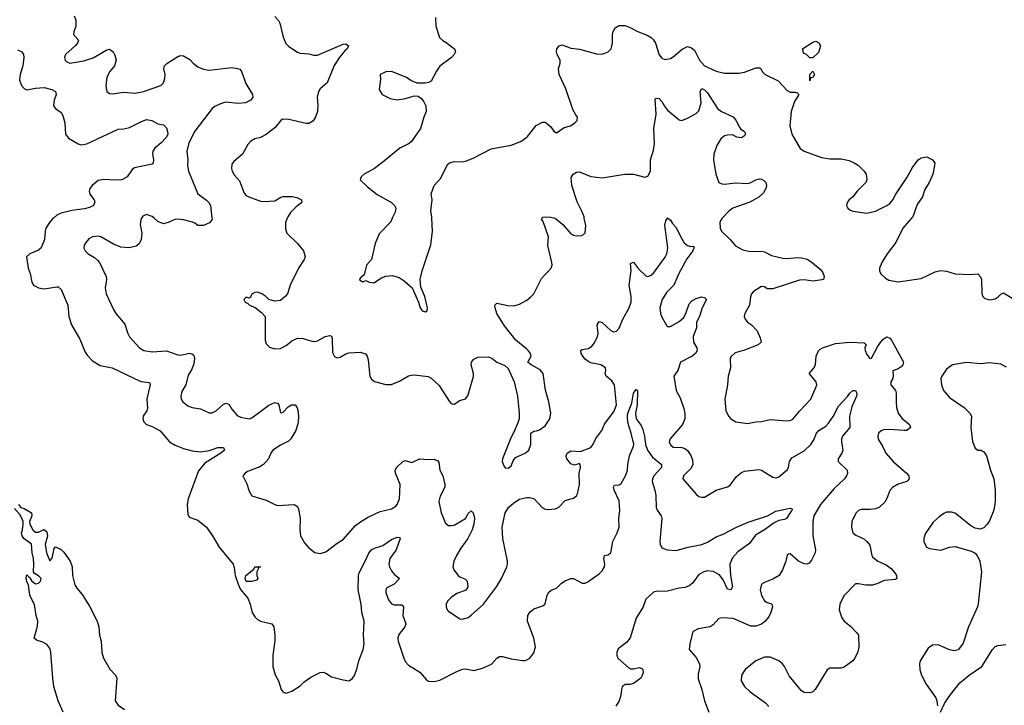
# Model space of a CAD drawing. Header units: inches. Extents: x 2001573 to 2220545, y 644482 to 846830.
# Tile 612 of 656: x 2146439 to 2153355, y 726578 to 731395. Entities that reach past the tile are written whole.
import ezdxf

# ---------------------------------------------------------------- set-up
doc = ezdxf.new("R2010")
doc.units = ezdxf.units.IN
doc.header["$MEASUREMENT"] = 0
for name, color, linetype in [('C1742', 7, 'Continuous'), ('C1743', 7, 'Continuous'), ('C1752', 7, 'Continuous'), ('C1753', 7, 'Continuous')]:
    doc.layers.add(name, color=color, linetype=linetype)

msp = doc.modelspace()

# ---------------------------------------------------------------- linework, layer by layer
at = {"layer": 'C1742', "color": 5}
for points, elevation in [([(2146675.6, 730000), (2146670, 729995.1), (2146648, 729970), (2146623.1, 729930), (2146617.6, 729910), (2146614, 729850), (2146590, 729792.7), (2146570, 729775.1), (2146511.3, 729750), (2146486.8, 729730), (2146498, 729650), (2146511.7, 729611.7), (2146524.9, 729550), (2146536.4, 729530), (2146544.5, 729524.5), (2146570.7, 729510), (2146610, 729503.8), (2146699.2, 729519.2), (2146710, 729517.1), (2146730, 729499.1), (2146778, 729390), (2146784.6, 729310), (2146803.6, 729250), (2146861.8, 729150), (2146898.2, 729058.2), (2146914.7, 729034.7), (2146950, 728999.3), (2147004.8, 728964.8), (2147089.1, 728949.1), (2147290, 728852.2), (2147350, 728844.9), (2147356.1, 728830), (2147331.3, 728731.3), (2147336.7, 728663.3), (2147333, 728647), (2147306, 728610), (2147302.8, 728590), (2147311, 728570), (2147330, 728551), (2147370, 728537.3), (2147426.7, 728506.7), (2147490.7, 728430), (2147530, 728405.3), (2147590, 728382.3), (2147650, 728365.3), (2147710, 728359.2), (2147771.2, 728368.8), (2147830, 728390.2), (2147871, 728390), (2147876.4, 728370), (2147852.2, 728350), (2147739.9, 728280.1), (2147694, 728226), (2147622.8, 728030), (2147615.9, 727990), (2147620.4, 727920.4), (2147630, 727899.3), (2147690, 727879.5), (2147750.8, 727830), (2147793.4, 727770), (2147839.3, 727690), (2147938, 727570), (2147945.7, 727545.7), (2147951.3, 727490), (2147972.9, 727430), (2147990, 727392.2), (2148040.3, 727330), (2148058.4, 727290), (2148072.7, 727230), (2148090, 727200.7), (2148110, 727180.5), (2148130, 727170.4), (2148210.4, 727150.4), (2148224.9, 727130), (2148232.1, 727072.1), (2148231.9, 727031.9), (2148217.6, 726930), (2148216.3, 726850), (2148233.2, 726793.2), (2148256, 726750), (2148276, 726690), (2148290, 726671.3), (2148310, 726664.7), (2148350, 726678.8), (2148410, 726715.5), (2148436.6, 726743.4), (2148483.3, 726776.7), (2148550, 726807.9), (2148570, 726811.6), (2148590, 726804.9), (2148630, 726779.3), (2148710, 726757.1), (2148750, 726750.6), (2148775.1, 726764.9), (2148790, 726786.8), (2148810, 726841), (2148820.3, 726890), (2148851.8, 726970), (2148858.5, 727010), (2148853.2, 727070), (2148859.6, 727170), (2148841.8, 727230), (2148838.1, 727290), (2148816.7, 727390), (2148818.3, 727490), (2148822.6, 727510), (2148866.4, 727590), (2148892.1, 727647.9), (2148910.5, 727669.5), (2148930, 727681.8), (2148990, 727700.9), (2149050, 727743.6), (2149090, 727759.5), (2149110, 727758), (2149112.2, 727750), (2149083, 727670), (2149039, 727610), (2149031.8, 727570), (2149036.3, 727550), (2149050, 727523.1), (2149070, 727498.9), (2149107.3, 727470), (2149068.7, 727430), (2149017.1, 727402.9), (2149010.3, 727390), (2149011.2, 727370), (2149030, 727318.4), (2149050, 727291.7), (2149070, 727285), (2149123.1, 727283.1), (2149135.8, 727270), (2149130.3, 727210), (2149151.7, 727150), (2149144.9, 727130), (2149103.2, 727076.8), (2149096.1, 727050), (2149098.2, 727030), (2149138.2, 726910), (2149150, 726884.9), (2149170, 726860.3), (2149250, 726810.3), (2149296.7, 726756.7), (2149310, 726749.1), (2149350, 726744.7), (2149390, 726754), (2149510, 726815.5), (2149550, 726831.5), (2149570, 726834.6), (2149630, 726823.1), (2149690, 726838.5), (2149751.8, 726868.2), (2149789.8, 726910.2), (2149810, 726920.4), (2149830, 726921.3), (2149890, 726904.2), (2149970, 726892), (2149990, 726894), (2150000, 726899)], 220), ([(2147295, 730000), (2147288.7, 729990), (2147284.6, 729955.4), (2147296, 729896), (2147293, 729850), (2147278.9, 729821.1), (2147256.3, 729803.7), (2147208.8, 729791.2), (2147150, 729797), (2147098.3, 729818.3), (2147010, 729868.5), (2146990, 729874), (2146950, 729869.7), (2146925.2, 729854.8), (2146903.7, 729830), (2146892, 729810), (2146890.4, 729790), (2146898.4, 729770), (2146920.5, 729750), (2146965.2, 729725.2), (2146986.3, 729706.3), (2146998.7, 729690), (2147046, 729590), (2147048.4, 729570), (2147040.3, 729510), (2147046.3, 729470), (2147098, 729358), (2147114.4, 729330), (2147176.5, 729256.5), (2147197.4, 729190), (2147210, 729168), (2147281.3, 729090), (2147310, 729070.3), (2147370, 729060.6), (2147470, 729068.4), (2147550, 729040.3), (2147570, 729038.7), (2147630, 729052.4), (2147648.5, 729048.5), (2147659.5, 729039.5), (2147665.5, 729030), (2147666.4, 729010), (2147659.1, 728970), (2147646, 728934), (2147623.1, 728896.9), (2147606.4, 728830), (2147577.3, 728782.7), (2147570.3, 728750.3), (2147572.9, 728730), (2147584.6, 728710), (2147621, 728681), (2147650, 728670.2), (2147710, 728661.3), (2147770, 728633.4), (2147790, 728634), (2147821.3, 728650), (2147870, 728693.4), (2147890, 728702), (2147910, 728690.4), (2147930, 728658), (2147970, 728613), (2148000.3, 728600.3), (2148050, 728590.4), (2148070, 728597.1), (2148190, 728687.6), (2148230, 728706.4), (2148250, 728700.7), (2148258, 728690), (2148270, 728632), (2148290, 728638.8), (2148324.9, 728675.1), (2148349, 728690), (2148374.8, 728690), (2148388.5, 728668.5), (2148392.4, 728652.4), (2148397.6, 728610), (2148396.1, 728563.9), (2148379.1, 728510), (2148343.6, 728450), (2148326.2, 728433.8), (2148270, 728406.4), (2148216.4, 728370), (2148202.4, 728350), (2148185.5, 728310), (2148150.6, 728270), (2148125.7, 728254.3), (2148039.9, 728220.1), (2148022.8, 728210), (2148007.3, 728190), (2148033.3, 728133.3), (2148050, 728082.8), (2148070.6, 728050), (2148170, 728019.5), (2148230, 727988.2), (2148250, 727982.4), (2148368, 727988), (2148390, 727976), (2148397.1, 727957.1), (2148408.2, 727890), (2148406.4, 727810), (2148412.4, 727770), (2148439.5, 727719.5), (2148470, 727684.9), (2148512.3, 727652.3), (2148550, 727643.8), (2148590, 727656.4), (2148670, 727717.6), (2148710, 727742.4), (2148798.7, 727841.3), (2148832.6, 727867.4), (2148881.4, 727898.6), (2148935.8, 727924.2), (2148970, 727938.8), (2149050, 727958), (2149081.6, 727978.4), (2149090.9, 727990), (2149107.2, 728030), (2149111.5, 728130), (2149079, 728210), (2149075.3, 728230), (2149088.9, 728251.1), (2149130, 728292), (2149150, 728298), (2149190, 728284), (2149250, 728310.3), (2149305.1, 728305.1), (2149350, 728306.5), (2149376.1, 728296.1), (2149383, 728283), (2149389, 728230), (2149411.7, 728190), (2149424.9, 728130), (2149424.9, 728110), (2149393, 728047), (2149384, 728010), (2149398.9, 727930), (2149430, 727857.3), (2149450, 727842.4), (2149470, 727840.4), (2149490, 727844.9), (2149569.4, 727890), (2149590, 727924.7), (2149610, 727944.7), (2149624.7, 727930), (2149630, 727914), (2149632.4, 727890), (2149628, 727850), (2149616.5, 727810), (2149587.4, 727750), (2149537.9, 727682.1), (2149506.7, 727630), (2149488.5, 727590), (2149480.5, 727550), (2149488.2, 727530), (2149518, 727490), (2149530, 727480.4), (2149566, 727466), (2149582.8, 727450), (2149586.8, 727410), (2149572.5, 727387.5), (2149510, 727362.9), (2149470, 727335.1), (2149443.7, 727310), (2149434.9, 727290), (2149433.7, 727270), (2149440.4, 727250), (2149450, 727239.3), (2149530, 727186.8), (2149550, 727182.8), (2149590, 727196.3), (2149610, 727210.5), (2149696, 727290), (2149787.6, 727410), (2149822, 727470), (2149859.7, 727550), (2149865.4, 727570), (2149864.7, 727590), (2149832.8, 727750), (2149828, 727830), (2149849.8, 727930), (2149873.7, 727970), (2149910, 728001.5), (2149950, 728026.7), (2149990, 728036.5), (2150000, 728037.1)], 240), ([(2147789.5, 730000), (2147790.7, 729990), (2147772.8, 729967.2), (2147730, 729949.4), (2147690, 729949.3), (2147670, 729965.2), (2147652, 729972), (2147590, 729988), (2147546.4, 729993.6), (2147528.5, 729991.5), (2147488.7, 729971.3), (2147450, 729961.6), (2147410, 729977.6), (2147383.3, 730000)], 240), ([(2148317.7, 730000), (2148307, 729970), (2148304.9, 729924.9), (2148316.1, 729896.1), (2148390, 729823), (2148432.7, 729770), (2148444, 729730), (2148437.3, 729710), (2148397.3, 729650), (2148339.1, 729530), (2148319.1, 729470), (2148306.6, 729453.4), (2148270, 729422.7), (2148230, 729418), (2148189.5, 729429.5), (2148169, 729450), (2148139, 729470), (2148110, 729479.5), (2148090, 729479.3), (2148071.3, 729470), (2148058, 729442), (2148050, 729438), (2148030, 729446), (2148014, 729430), (2148022, 729410), (2148041, 729401), (2148052, 729390), (2148093, 729373), (2148137.7, 729337.7), (2148162, 729310), (2148163.1, 729143.1), (2148170, 729118), (2148193.4, 729093.4), (2148230, 729082), (2148270, 729086), (2148310, 729105.5), (2148350, 729139.3), (2148390, 729156.4), (2148430, 729154), (2148490, 729136.4), (2148510, 729134.9), (2148530, 729139.3), (2148584, 729170), (2148616.4, 729176.4), (2148630, 729170.8), (2148634.6, 729154.6), (2148636.3, 729056.3), (2148650, 729027.7), (2148670, 729020.5), (2148690, 729024.4), (2148730, 729048.4), (2148750, 729054.9), (2148830, 729060.3), (2148868.5, 729048.5), (2148880.5, 729030), (2148886.2, 729006.2), (2148897.6, 728890), (2148909, 728869), (2148930, 728854), (2149010, 728832), (2149050, 728832), (2149105.7, 728854.3), (2149170, 728892.2), (2149190, 728898.4), (2149210, 728900.4), (2149308.5, 728888.5), (2149330, 728876.3), (2149385.1, 728825.1), (2149455.8, 728715.8), (2149470, 728698.8), (2149476.8, 728696.8), (2149490, 728694), (2149530, 728720.4), (2149570, 728732.4), (2149587.4, 728752.6), (2149627.2, 728887.2), (2149625.6, 728910), (2149609.2, 728970), (2149612.3, 728990), (2149629.6, 729010.4), (2149656.9, 729023.1), (2149730, 729026.7), (2149756.1, 729016.1), (2149790, 728988), (2149845.8, 728965.8), (2149870, 728944.7), (2149911.9, 728851.9), (2149934.9, 728750), (2149947.7, 728630), (2149947.3, 728590), (2149940.7, 728570), (2149914.4, 728505.6), (2149890, 728461.2), (2149830.8, 728310), (2149828, 728290), (2149839.8, 728259.8), (2149850, 728246), (2149870, 728244), (2149890, 728261), (2149904.4, 728295.6), (2149921.5, 728318.5), (2149989.6, 728350.4), (2150000, 728358.3)], 260), ([(2149056.3, 730000), (2149044.7, 729975.3), (2148964, 729890), (2148936.8, 729823.2), (2148910.7, 729710), (2148874.8, 729670), (2148858, 729602), (2148830, 729578), (2148826.8, 729566.8), (2148850, 729554), (2148870, 729562), (2148894, 729550), (2148927.3, 729547.3), (2148979.6, 729580.4), (2149010, 729593), (2149056.7, 729596.7), (2149104.7, 729584.7), (2149140.4, 729560.4), (2149196, 729510), (2149241, 729410), (2149251.3, 729370), (2149266, 729350), (2149290, 729342.8), (2149302, 729350), (2149304, 729370), (2149285.2, 729450), (2149255.5, 729515.5), (2149252.3, 729570), (2149266.6, 729630), (2149327.5, 729812.5), (2149338, 729910), (2149333.2, 730000)], 280), ([(2150000, 729080.1), (2149922.8, 729142.8), (2149844, 729244), (2149791.5, 729330), (2149778.4, 729370), (2149777.2, 729390), (2149790, 729402.8), (2149867.1, 729387.1), (2149910, 729383.7), (2149950, 729395.3), (2149997.3, 729422.7), (2150000, 729424.8)], 260), ([(2146431, 727990), (2146446.8, 727966.8), (2146470, 727961), (2146522, 727930), (2146524.7, 727910), (2146506.8, 727870), (2146510.7, 727850), (2146530.8, 727810), (2146550, 727794), (2146570, 727794), (2146610, 727814), (2146630, 727798), (2146634, 727766), (2146618, 727710), (2146627.7, 727650), (2146650, 727594), (2146667.3, 727612.7), (2146680.4, 727679.6), (2146690, 727692), (2146730, 727674), (2146750, 727654), (2146794, 727590), (2146807, 727550), (2146810.4, 727490), (2146825.5, 727425.5), (2146840.4, 727400.4), (2146877.7, 727357.7), (2146930, 727275.5), (2146983.7, 727170), (2146995.3, 727130), (2146999.1, 727070), (2147010.6, 727030), (2147016, 726950), (2147027.6, 726910), (2147072.1, 726832.1), (2147112.4, 726790), (2147120.3, 726770), (2147109.2, 726609.2), (2147130, 726580.4), (2147174, 726550)], 180), ([(2146744, 726530), (2146709.3, 726610), (2146679.5, 726710), (2146670.8, 726770), (2146658.4, 726950), (2146652.3, 726972.3), (2146643.9, 726990), (2146627.7, 727007.7), (2146601.8, 727021.8), (2146556.6, 727036.6), (2146540.9, 727050), (2146564.9, 727135.1), (2146565.3, 727170), (2146554, 727210), (2146543.8, 727283.8), (2146510, 727353.2), (2146501.2, 727421.2), (2146490, 727448.7), (2146485.6, 727474.4), (2146490, 727494), (2146510, 727474), (2146524.7, 727450), (2146550, 727431.3), (2146570, 727436), (2146584, 727450), (2146589, 727470), (2146570, 727489), (2146544, 727504), (2146535.3, 727515.3), (2146538, 727570), (2146535.1, 727610), (2146526, 727650), (2146522.7, 727710), (2146469, 727750), (2146456, 727770), (2146452.3, 727790), (2146459.5, 727810), (2146464.5, 727850), (2146463.7, 727870), (2146453.8, 727893.8), (2146439.7, 727919.7), (2146402, 727962)], 180)]:
    msp.add_lwpolyline(points, dxfattribs=dict(at, elevation=elevation))
at = {"layer": 'C1742', "color": 5, "elevation": 220}
msp.add_lwpolyline([(2148030, 727449), (2148023.6, 727470), (2148027.8, 727490), (2148084.7, 727535.3), (2148090, 727550.7), (2148132, 727550), (2148114, 727546), (2148114, 727534), (2148104.7, 727515.3), (2148104.7, 727490), (2148111.6, 727468.4), (2148102, 727458), (2148070, 727449)], close=True, dxfattribs=at)
at = {"layer": 'C1743', "color": 5}
for points, elevation in [([(2146822.4, 731422.4), (2146833.8, 731393.8), (2146832.4, 731350), (2146819.3, 731310), (2146818, 731290), (2146852.7, 731250), (2146845.8, 731230), (2146829.2, 731210), (2146760.8, 731150), (2146753.1, 731130), (2146757.6, 731110), (2146770, 731097.6), (2146790, 731090.3), (2146890, 731104.7), (2146954.2, 731125.8), (2147050, 731183.8), (2147070, 731188.2), (2147094.4, 731170), (2147106.4, 731146.4), (2147116.5, 731110), (2147104.6, 731070), (2147073.1, 731030), (2147050.3, 730990), (2147044.6, 730930), (2147050.4, 730890.4), (2147070, 730877.1), (2147090, 730874.9), (2147170, 730886.2), (2147250, 730879.1), (2147309.2, 730890), (2147430, 730932.7), (2147448.5, 730951.5), (2147459.3, 730980.7), (2147459.7, 731010), (2147451.5, 731050), (2147456.2, 731070), (2147472.5, 731087.5), (2147550, 731137), (2147570, 731143.7), (2147590, 731141.3), (2147634.9, 731114.9), (2147656.3, 731090), (2147690, 731063.1), (2147730, 731047.2), (2147770, 731041.1), (2147930, 731058.4), (2147970, 731053), (2147986, 731046), (2147997.1, 731030), (2148026.3, 730946.3), (2148073.4, 730870), (2148076.3, 730850), (2148063, 730830), (2148024.7, 730810), (2147974.8, 730805.2), (2147885.3, 730814.7), (2147850, 730804.5), (2147810, 730785.6), (2147791.5, 730770), (2147669.3, 730610.7), (2147627.9, 730530), (2147613.7, 730470), (2147619.5, 730410), (2147617.4, 730370), (2147624, 730330), (2147690, 730170.8), (2147750, 730127), (2147768.5, 730110), (2147778.9, 730090), (2147789.5, 730000)], 240), ([(2148230, 731416.4), (2148256.3, 731390), (2148266, 731370), (2148290, 731271), (2148308.2, 731228.2), (2148330, 731206), (2148390, 731166.4), (2148410, 731159.5), (2148470, 731155.6), (2148505.3, 731145.3), (2148530, 731145), (2148710, 731223.6), (2148730, 731224.9), (2148748.2, 731210), (2148739.3, 731190), (2148723, 731177), (2148687.3, 731132.7), (2148647.1, 731072.9), (2148599.5, 730950), (2148550.3, 730910), (2148537.8, 730890), (2148528.3, 730850), (2148532.2, 730792.2), (2148529.6, 730750), (2148514.5, 730705.5), (2148497.9, 730682.1), (2148470, 730664.9), (2148450, 730665.2), (2148330, 730694), (2148284.9, 730695.1), (2148270, 730683.7), (2148230, 730635.1), (2148170, 730588), (2148130, 730568), (2148090, 730557.6), (2148060.6, 730539.4), (2148042, 730518), (2148004.4, 730450), (2147942.5, 730397.5), (2147930, 730379), (2147926.4, 730350), (2147930.5, 730330), (2147945.1, 730305.1), (2147983.1, 730263.1), (2148016.3, 730176.3), (2148030, 730160.4), (2148047.3, 730150), (2148130, 730119.3), (2148157.1, 730117.1), (2148230, 730121.6), (2148272.6, 730147.4), (2148290, 730153.1), (2148352.7, 730152.7), (2148386.4, 730146.4), (2148418, 730130), (2148421, 730110), (2148380.7, 730079.3), (2148340.7, 730039.3), (2148321.3, 730010), (2148317.7, 730000)], 260), ([(2149360.5, 731410), (2149362, 731350), (2149387.2, 731270), (2149410, 731248.2), (2149435.6, 731235.6), (2149494, 731190), (2149501, 731170), (2149490.8, 731150), (2149470.8, 731130), (2149390, 731069), (2149366.6, 731033.4), (2149330, 730962), (2149310, 730954), (2149290, 730949), (2149230, 730949), (2149190, 730966), (2149151.1, 730991.1), (2149050, 731031.8), (2149010.7, 731029.3), (2148972, 731010), (2148974.4, 730974.4), (2148964, 730904), (2148984.7, 730870), (2149040.9, 730840.9), (2149090, 730832.7), (2149150, 730841.6), (2149210, 730860.7), (2149238, 730858), (2149261.4, 730841.4), (2149278.5, 730818.5), (2149290.7, 730790), (2149293, 730750), (2149277.1, 730710), (2149255.3, 730630), (2149190, 730538), (2149174.6, 730525.4), (2149110, 730491.8), (2148990, 730393.3), (2148930, 730349.4), (2148858, 730310), (2148838, 730290), (2148831.3, 730270), (2148880.9, 730220.9), (2148950, 730167.3), (2149050.5, 730110.5), (2149070.5, 730090.5), (2149080.7, 730070), (2149076.7, 730043.3), (2149056.3, 730000)], 280), ([(2146422.5, 731182.5), (2146453.1, 731170), (2146466.3, 731150), (2146468.9, 731130), (2146461.3, 731070), (2146442.6, 731010), (2146437.6, 730970), (2146451.7, 730931.7), (2146470, 730910.5), (2146490, 730903.1), (2146550, 730914.6), (2146610, 730918.9), (2146665.1, 730905.1), (2146690.7, 730890), (2146695.5, 730870), (2146680.5, 730830), (2146677.1, 730790), (2146690, 730770.7), (2146730, 730743), (2146742.8, 730722.8), (2146756.5, 730670), (2146760.9, 730590), (2146782.8, 730562.8), (2146850, 730522.6), (2146870, 730516.3), (2146910, 730522.8), (2147130, 730626.3), (2147170, 730628.8), (2147210, 730638), (2147290, 730678), (2147330, 730692.8), (2147367.3, 730687.3), (2147410, 730663.8), (2147450, 730656.4), (2147470, 730634), (2147478.3, 730610), (2147478.6, 730590), (2147469.1, 730570), (2147432.9, 730530), (2147387.3, 730492.7), (2147374.5, 730470), (2147372, 730450), (2147379.6, 730410), (2147377, 730390), (2147370, 730380.7), (2147246.1, 730353.9), (2147230, 730341.2), (2147194, 730290), (2147156, 730270), (2147113.3, 730266.7), (2147030, 730272.6), (2146990, 730264.5), (2146947.1, 730230), (2146931.4, 730210), (2146926.9, 730190), (2146932.8, 730170), (2146960.9, 730130), (2146966, 730114), (2146958.4, 730090), (2146930, 730075.1), (2146894.9, 730065.1), (2146805.9, 730054.1), (2146730, 730036.4), (2146699.3, 730020.7), (2146675.6, 730000)], 220), ([(2149333.2, 730000), (2149332.7, 730010), (2149326, 730050), (2149336, 730130), (2149329.4, 730170.6), (2149349.2, 730230), (2149397.5, 730282.5), (2149443.2, 730376.8), (2149458, 730390), (2149490, 730398.8), (2149550, 730397.3), (2149577.5, 730402.5), (2149630, 730424), (2149750, 730487.3), (2149890, 730513.4), (2149960.1, 730539.9), (2150000, 730568.8)], 280), ([(2147383.3, 730000), (2147370, 730011.1), (2147330, 730026), (2147304.7, 730015.3), (2147295, 730000)], 240)]:
    msp.add_lwpolyline(points, dxfattribs=dict(at, elevation=elevation))
at = {"layer": 'C1752', "color": 5}
for points, elevation in [([(2150000, 729424.8), (2150030, 729446.7), (2150050.7, 729469.3), (2150103.1, 729576.9), (2150171.6, 729650), (2150178.7, 729670), (2150177.4, 729690), (2150147.7, 729807.7), (2150153.3, 729870), (2150116.6, 729976.6), (2150104, 729990), (2150109.8, 730000)], 260), ([(2150000, 728037.1), (2150018.2, 728038.2), (2150050.2, 728030.2), (2150109, 727969), (2150130, 727955.5), (2150150, 727953), (2150201.6, 727958.4), (2150225.2, 727970), (2150270, 728018), (2150330, 728034), (2150349.6, 728050.4), (2150356.6, 728063.4), (2150371.8, 728130), (2150369.2, 728210), (2150377.2, 728250), (2150375.3, 728270), (2150370, 728278), (2150366.4, 728273.6), (2150334, 728266), (2150310, 728275.1), (2150282.7, 728310), (2150278.5, 728330), (2150284, 728350), (2150310, 728364.9), (2150378.3, 728361.7), (2150450, 728390.6), (2150467, 728413), (2150486.7, 728453.3), (2150528, 728510), (2150547.2, 728552.8), (2150615.1, 728644.9), (2150631.3, 728690), (2150617.7, 728830), (2150597.8, 728857.8), (2150557.6, 728890), (2150552, 728910), (2150557, 728930), (2150554, 728950), (2150521.2, 728970), (2150450, 728983.5), (2150430, 728995.1), (2150409.7, 729010), (2150394.3, 729030), (2150382, 729050), (2150380.7, 729070), (2150390, 729077.6), (2150434.6, 729085.4), (2150457.8, 729102.2), (2150475.6, 729124.4), (2150497.8, 729170), (2150501.4, 729190), (2150495.6, 729250), (2150510, 729275.5), (2150530, 729268.4), (2150590, 729212.4), (2150610, 729202.4), (2150630, 729206.4), (2150650, 729228.2), (2150675.6, 729290), (2150720.8, 729370), (2150734.5, 729410), (2150733.6, 729450), (2150720.2, 729530), (2150733.3, 729630), (2150730, 729682), (2150750, 729690.8), (2150785, 729645), (2150836.3, 729596.3), (2150850, 729591.7), (2150870, 729596.9), (2150890, 729614.9), (2150973.7, 729726.3), (2150985.2, 729750), (2150991.7, 729791.7), (2150969.7, 729950.3), (2150977.2, 729982.8), (2150988.7, 730000)], 240), ([(2150198.3, 730000), (2150199.6, 729999.6), (2150254.9, 729954.9), (2150310, 729890.7), (2150330, 729882), (2150350, 729877.3), (2150390, 729878.8), (2150410, 729898), (2150414.7, 729950), (2150404.9, 730000)], 260), ([(2150992.5, 730000), (2151010, 729986), (2151023.7, 729963.7), (2151050, 729935.5), (2151077.1, 729877.1), (2151107.2, 729827.2), (2151130, 729809), (2151150, 729801.7), (2151170, 729802.8), (2151176.4, 729796.4), (2151166.3, 729770), (2151125.2, 729714.8), (2151068.7, 729611.3), (2151034.3, 729530), (2150982, 729478), (2150952.5, 729430), (2150936.4, 729370), (2150941, 729330), (2150950, 729305.5), (2150984.8, 729244.8), (2150990, 729240.4), (2151010, 729240.3), (2151070, 729274.2), (2151100.7, 729299.3), (2151118.8, 729330), (2151141.2, 729398.8), (2151159.1, 729420.9), (2151190, 729437), (2151227.5, 729447.5), (2151250, 729442.8), (2151262.8, 729430), (2151233.4, 729370), (2151213.4, 729310), (2151193.4, 729270), (2151193.1, 729230), (2151170.3, 729170), (2151172.2, 729130), (2151195.3, 729090), (2151197.4, 729070), (2151186.7, 729050), (2151161.6, 729030), (2151080.4, 728990), (2151062.6, 728930), (2151033.7, 728890), (2151048.9, 728790), (2151077.2, 728737.2), (2151103.5, 728663.5), (2151110.2, 728630.2), (2151111.2, 728590), (2151094.9, 728550), (2151007.2, 728450), (2151002, 728430), (2151010, 728408), (2151030, 728392.4), (2151090, 728389), (2151110, 728383.1), (2151130, 728368.4), (2151153.8, 728333.8), (2151163.6, 728303.6), (2151167.8, 728270), (2151154.9, 728245.1), (2151100.7, 728190), (2151096.3, 728170), (2151190, 728062.4), (2151210, 728044.9), (2151230, 728039.5), (2151250, 728041.6), (2151331.4, 728088.6), (2151410, 728112.4), (2151430, 728124.4), (2151473.8, 728186.2), (2151510, 728214.6), (2151530, 728222.3), (2151630, 728235.8), (2151650, 728230.4), (2151730, 728181.6), (2151750, 728176.4), (2151770, 728183.1), (2151830, 728232.2), (2151838.9, 728250), (2151846, 728290), (2151863.3, 728316.7), (2151950, 728365.9), (2151995, 728410), (2152017.3, 728442.7), (2152036, 728490), (2152052.2, 728507.8), (2152100.9, 728539.1), (2152120.7, 728559.3), (2152153.1, 728606.9), (2152190, 728679.6), (2152253.2, 728746.8), (2152268.9, 728771.1), (2152289.9, 728790.1), (2152310, 728790.1), (2152319.5, 728770), (2152315.9, 728750), (2152284.9, 728675.1), (2152266.6, 728610), (2152270.3, 728530), (2152218, 728470), (2152211.1, 728450), (2152211.2, 728431.2), (2152220.9, 728370), (2152213.4, 728350), (2152187.2, 728310), (2152188.8, 728290), (2152250.3, 728230), (2152254, 728210), (2152247.2, 728190), (2152233.4, 728170), (2152159.3, 728100.7), (2152064.9, 727990), (2152018, 727910), (2152009.2, 727870), (2152011.1, 727768.9), (2152029.4, 727670), (2152026.6, 727650), (2152001, 727599), (2151983.2, 727576.8), (2151970, 727570.6), (2151950, 727571.7), (2151909.9, 727589.9), (2151850, 727642.4), (2151839.8, 727640.2), (2151830, 727634), (2151820.3, 727590), (2151797.3, 727530), (2151774.3, 727490), (2151730, 727463.5), (2151675.4, 727444.6), (2151650.3, 727429.7), (2151639.5, 727390), (2151650.3, 727350), (2151670, 727313), (2151690, 727300.3), (2151714.1, 727294.1), (2151724.2, 727284.2), (2151727.6, 727270), (2151715.4, 727230), (2151699.8, 727200.2), (2151673.5, 727166.5), (2151650, 727147.3), (2151610, 727134.2), (2151574.5, 727134.5), (2151450, 727188.3), (2151370, 727193.6), (2151350, 727187.3), (2151310, 727144.2), (2151290, 727129.7), (2151204.2, 727115.8), (2151170, 727097.2), (2151161.4, 727078.6), (2151145.5, 727010), (2151142, 726970), (2151190, 726914.9), (2151214.7, 726870), (2151216.5, 726850), (2151203.7, 726796.3), (2151205.5, 726765.5), (2151230.3, 726690), (2151248.9, 726608.9), (2151278.8, 726530)], 240), ([(2151374, 730000), (2151365, 729990), (2151356.4, 729970), (2151358.4, 729930), (2151368.6, 729908.6), (2151430.3, 729850), (2151467, 729807), (2151517.7, 729777.7), (2151570, 729766.5), (2151650, 729768.9), (2151670, 729764.6), (2151719, 729739), (2151798.9, 729718.9), (2151830, 729716.1), (2151903.1, 729723.1), (2151930, 729722), (2151970, 729711.8), (2151996.4, 729696.4), (2152062.4, 729642.4), (2152079.1, 729619.1), (2152090.4, 729590), (2152084, 729570), (2152073.8, 729566.2), (2152010, 729557.5), (2151950, 729566.3), (2151916.1, 729563.9), (2151730, 729504.4), (2151690, 729504.8), (2151670, 729518.7), (2151650, 729519.7), (2151594.3, 729485.7), (2151580.3, 729470), (2151572.6, 729447.4), (2151564.2, 729390), (2151532, 729330), (2151528.4, 729310), (2151534.4, 729290), (2151550, 729270.5), (2151578, 729250), (2151618, 729210), (2151640.7, 729160.7), (2151646, 729130), (2151624.9, 729110), (2151530, 729074.2), (2151464.5, 729055.5), (2151434.7, 729025.3), (2151428.2, 729010), (2151432.7, 728950), (2151415.5, 728890), (2151410.5, 728830.5), (2151391.8, 728730), (2151399.3, 728650), (2151418, 728610), (2151434.8, 728590), (2151470, 728570.6), (2151550, 728558), (2151609.7, 728570.3), (2151650, 728571.8), (2151710, 728585.3), (2151830, 728577.1), (2151850, 728579.3), (2151870, 728588.2), (2151915.3, 728644.7), (2151996.2, 728730), (2152031.6, 728810), (2152038.7, 728830), (2152034.3, 728850), (2151985.1, 728910), (2152015.2, 728944.8), (2152028.7, 728970), (2152032.4, 729030), (2152050, 729068), (2152060.7, 729079.3), (2152077.2, 729090), (2152170, 729120.8), (2152270, 729129), (2152370, 729124.7), (2152384.7, 729110), (2152374.8, 729090), (2152377.1, 729070), (2152390, 729042), (2152410, 729014.8), (2152422, 729018), (2152463.7, 729096.3), (2152497.5, 729142.5), (2152510, 729156), (2152530, 729166), (2152550, 729158), (2152563.5, 729143.5), (2152646, 728990), (2152641, 728970), (2152630, 728955.3), (2152610, 728942), (2152572, 728928), (2152574, 728890), (2152570.4, 728870), (2152557.3, 728850), (2152558, 728830), (2152590.4, 728790), (2152596.4, 728770), (2152594.4, 728710), (2152598.4, 728670), (2152610.3, 728630), (2152635.5, 728595.5), (2152688.5, 728550), (2152697.1, 728530), (2152670.7, 728510), (2152652.3, 728507.7), (2152545, 728515), (2152506.8, 728513.2), (2152490, 728507.3), (2152470.5, 728490), (2152465.5, 728470), (2152468.6, 728448.6), (2152499.3, 728399.3), (2152523.1, 728350), (2152574, 728290), (2152667.8, 728210), (2152683.2, 728190), (2152685.7, 728170), (2152680, 728160), (2152670.2, 728149.8), (2152610, 728131.7), (2152570, 728108.6), (2152551.5, 728088.5), (2152529.3, 728030.7), (2152514.7, 728005.3), (2152478, 727970), (2152450, 727959.7), (2152410, 727954.7), (2152350, 727954.7), (2152330, 727947.6), (2152311.5, 727928.5), (2152283.6, 727870), (2152280.8, 727830), (2152292, 727790), (2152312.7, 727772.7), (2152368.3, 727748.3), (2152390.2, 727730.2), (2152410, 727702.8), (2152424.2, 727630), (2152430, 727621.6), (2152466, 727590), (2152525.1, 727565.1), (2152560.4, 727540.4), (2152586.5, 727510), (2152597, 727490), (2152599.3, 727470), (2152590, 727461.6), (2152510, 727455.7), (2152466.8, 727433.2), (2152430, 727421.4), (2152382.5, 727422.5), (2152330, 727432.9), (2152310, 727430.9), (2152231.1, 727348.9), (2152215.1, 727324.9), (2152199.6, 727290), (2152195.6, 727250), (2152213.9, 727193.9), (2152229, 727169), (2152274.3, 727134.3), (2152317.1, 727090), (2152330.4, 727070), (2152333.1, 726986.9), (2152325.3, 726954.7), (2152304.9, 726910), (2152290.6, 726890), (2152230, 726846.6), (2152210, 726840.4), (2152130, 726839.2), (2152110, 726828.2), (2152026.9, 726690), (2152010, 726674), (2151990, 726666.6), (2151950, 726668.8), (2151930, 726681.1), (2151844.5, 726784.5), (2151811.2, 726851.2), (2151795.8, 726870), (2151770, 726890.9), (2151710, 726916.9), (2151670, 726916.3), (2151609.2, 726890.8), (2151534.9, 726830), (2151508, 726790), (2151507.6, 726750), (2151530.3, 726710), (2151570, 726673.7), (2151676.7, 726596.7), (2151702, 726570)], 260), ([(2152702.7, 730000), (2152642.8, 729930), (2152592.2, 729830), (2152532.4, 729750), (2152494.4, 729690), (2152479.3, 729650), (2152479.1, 729630), (2152488.5, 729608.5), (2152519.9, 729579.9), (2152544.6, 729564.6), (2152610, 729553.7), (2152770, 729577.6), (2152870, 729623.8), (2152910, 729633), (2152950, 729628.2), (2153010, 729608.8), (2153110, 729604.4), (2153170, 729610.4), (2153188.1, 729588.1), (2153195.5, 729570), (2153196.4, 729470), (2153203, 729450), (2153217, 729437), (2153250, 729427.4), (2153290, 729433.1), (2153312.8, 729447.2), (2153330, 729466), (2153350, 729476.4), (2153410, 729437.4)], 280), ([(2150000, 728358.3), (2150015.1, 728370), (2150029.6, 728410), (2150030, 728491.3), (2150050, 728504.9), (2150070, 728505.5), (2150090, 728513), (2150130, 728540.5), (2150163.6, 728590), (2150169.5, 728630.5), (2150154.7, 728710), (2150132.3, 728792.3), (2150115.8, 728910), (2150094.2, 728934.2), (2150032, 728970), (2150009, 728990), (2150032, 729030), (2150026.6, 729050), (2150011.1, 729071.1), (2150000, 729080.1)], 260), ([(2153370, 728953.7), (2153330, 728973.7), (2153250, 728984), (2153190, 728978), (2153090, 728986.9), (2152990, 728971.3), (2152950, 728939.5), (2152914.9, 728890), (2152910, 728875.3), (2152912.7, 728830), (2152928.5, 728790), (2152943.7, 728770), (2152970, 728741.1), (2153074, 728670), (2153113, 728630), (2153124.9, 728610), (2153119.1, 728530), (2153130.6, 728430.6), (2153150, 728384.7), (2153170, 728371), (2153190, 728370.7), (2153210, 728358.8), (2153230.7, 728330), (2153258.4, 728230), (2153282, 728170), (2153290.4, 728089.6), (2153290.4, 728009.6), (2153280.5, 727950), (2153250, 727875.3), (2153234.8, 727850), (2153210, 727825.2), (2153183.5, 727816.5), (2153150, 727822.7), (2153119.1, 727839.1), (2153010, 727927), (2152984.9, 727935.1), (2152950, 727934.5), (2152930, 727926.6), (2152896.7, 727903.3), (2152856, 727864), (2152798, 727782), (2152788.7, 727751.3), (2152790.5, 727730), (2152808, 727690), (2152830, 727679.3), (2152910, 727667.7), (2152970, 727688.4), (2153010, 727694), (2153122, 727662), (2153150, 727646), (2153165.8, 727625.8), (2153183, 727590), (2153195.6, 727515.6), (2153170.5, 727290.5), (2153165.7, 727270), (2153103.1, 727130), (2153065.3, 727014.7), (2153041.1, 726978.9), (2153030, 726969.2), (2153002, 726962), (2152970, 726969.2), (2152890, 727004), (2152850, 727002), (2152820.5, 726979.5), (2152764, 726890), (2152759.1, 726870), (2152761.3, 726830), (2152774.4, 726790), (2152806.5, 726726.5), (2152874, 726630), (2152881, 726610), (2152885.4, 726574.6)], 280), ([(2150000, 726899), (2150022, 726910), (2150050, 726947.3), (2150060.9, 726990), (2150050.6, 727050.6), (2150005.7, 727170), (2150008, 727210), (2150024, 727236), (2150050, 727255.5), (2150120.1, 727279.9), (2150129.6, 727290.4), (2150142.9, 727350), (2150152.7, 727370), (2150173.1, 727386.9), (2150210, 727402.4), (2150244.4, 727435.6), (2150270, 727453), (2150309.1, 727469.1), (2150329.2, 727469.2), (2150390, 727437.3), (2150410, 727437.3), (2150430, 727444.9), (2150510, 727501.1), (2150530, 727522.6), (2150546.2, 727550), (2150549.8, 727570), (2150542.6, 727610), (2150547.3, 727630), (2150570, 727634.9), (2150591.1, 727650), (2150605, 727730), (2150636.5, 727790), (2150649.1, 727830), (2150647, 727890), (2150655.2, 727950), (2150650, 728014), (2150614.2, 728090), (2150610, 728111.3), (2150616.2, 728123.8), (2150650, 728127.2), (2150663.5, 728136.5), (2150695.1, 728190), (2150708, 728230), (2150709.7, 728269.7), (2150722.2, 728330), (2150750, 728399.1), (2150751.9, 728411.9), (2150734.8, 728490), (2150710, 728565.6), (2150708.2, 728610), (2150711.2, 728630), (2150738.5, 728701.5), (2150750, 728772.2), (2150770, 728796.2), (2150778.3, 728790), (2150775, 728690), (2150765.1, 728630), (2150769.4, 728590), (2150803.2, 728543.2), (2150815, 728515), (2150828.1, 728468.1), (2150834.5, 728410), (2150848.9, 728370), (2150882.7, 728322.7), (2150947.5, 728270), (2150947.8, 728250), (2150892.5, 728190), (2150883.4, 728170), (2150881, 728150), (2150901.2, 728090), (2150907.3, 728052.7), (2150910, 727966.8), (2150916, 727950), (2150943.7, 727910), (2150948.8, 727890), (2150935.6, 727730), (2150937.4, 727710), (2150950, 727684.9), (2150986, 727670), (2151050, 727665.3), (2151133.2, 727690), (2151230, 727707.2), (2151270, 727725.2), (2151330, 727761.3), (2151379.1, 727780.9), (2151474.5, 727830), (2151554.9, 727865.1), (2151691, 727909), (2151750, 727941.8), (2151850, 727963.8), (2151862, 727962), (2151865.5, 727950), (2151856.7, 727943.3), (2151824.4, 727890), (2151810, 727882.8), (2151770, 727876.5), (2151738.6, 727861.4), (2151670, 727810.9), (2151606.9, 727773.1), (2151564.7, 727715.3), (2151484.3, 727655.7), (2151446, 727614), (2151427.5, 727570), (2151432.6, 727490), (2151446.7, 727410), (2151434.8, 727390), (2151410, 727394.5), (2151379.2, 727459.2), (2151353.8, 727493.8), (2151310, 727518.5), (2151270, 727521.9), (2151243.8, 727516.2), (2151210, 727497), (2151164.6, 727435.4), (2151142.3, 727417.7), (2151113.5, 727406.5), (2151070, 727401.5), (2150990, 727379.9), (2150910, 727378.2), (2150890, 727372.9), (2150837, 727323), (2150817.5, 727270), (2150768.3, 727191.7), (2150727, 727053), (2150701, 727019), (2150643.8, 726976.2), (2150632.9, 726950), (2150633.4, 726930), (2150641.3, 726910), (2150719.6, 726839.6), (2150730, 726834), (2150750, 726833.7), (2150790, 726843), (2150810, 726836.3), (2150816.3, 726830), (2150819.1, 726810), (2150810, 726784), (2150802, 726770), (2150750, 726731.5), (2150724.9, 726724.9), (2150690, 726725.1), (2150681.8, 726718.2), (2150671.8, 726708.2), (2150664.9, 726690), (2150660.3, 726650), (2150648.5, 726610), (2150627.4, 726572.6)], 220), ([(2152906, 726530), (2152935.3, 726590), (2152972.1, 726647.9), (2153043.3, 726736.7), (2153109, 726790), (2153198, 726850), (2153272.3, 726970), (2153289.6, 726990.4), (2153310, 726999.1), (2153366.4, 727006.4)], 280)]:
    msp.add_lwpolyline(points, dxfattribs=dict(at, elevation=elevation))
at = {"layer": 'C1753', "color": 5}
for points, elevation in [([(2150000, 730568.8), (2150006.5, 730573.5), (2150067.5, 730652.5), (2150110, 730674.8), (2150130, 730674.8), (2150138, 730670), (2150170, 730641), (2150190, 730611), (2150210, 730600.7), (2150263, 730637), (2150308, 730650), (2150338, 730670), (2150353.6, 730686.4), (2150358, 730710), (2150345.2, 730725.2), (2150324.8, 730764.8), (2150275.1, 730910), (2150228.4, 731010), (2150224.7, 731050), (2150236, 731090), (2150236, 731110), (2150214, 731150), (2150209.7, 731170), (2150212, 731190), (2150228.2, 731211.8), (2150250, 731217.1), (2150310, 731193.7), (2150371.8, 731188.2), (2150490, 731154.9), (2150526.3, 731153.7), (2150550, 731158.4), (2150573.2, 731170), (2150592.3, 731190), (2150603.6, 731230), (2150602, 731290), (2150607.2, 731312.8), (2150622.5, 731337.5), (2150650, 731353.7), (2150690, 731353.7), (2150722.9, 731342.9), (2150774.2, 731314.2), (2150845.8, 731285.8), (2150874, 731270), (2150890, 731254), (2150904.4, 731230), (2150930, 731147.7), (2150950, 731124.4), (2150970, 731115.8), (2151010, 731122.6), (2151030, 731133.4), (2151092.2, 731187.8), (2151130, 731206.3), (2151157, 731197), (2151179.7, 731179.7), (2151214.3, 731110), (2151250, 731071.7), (2151330, 731033.2), (2151390, 731020.2), (2151490, 731019.1), (2151530, 731026.9), (2151610, 731057), (2151637.5, 731057.5), (2151647.9, 731047.9), (2151654.8, 731030), (2151676, 731010), (2151766.3, 730966.3), (2151830, 730897.1), (2151850, 730884.9), (2151886.4, 730886.4), (2151899.8, 730879.8), (2151911, 730870), (2151881.1, 730818.9), (2151858.7, 730750), (2151848.2, 730650), (2151862.4, 730590), (2151921, 730490), (2151950, 730470.8), (2152070, 730426), (2152130, 730417.6), (2152210, 730417.4), (2152265.1, 730405.1), (2152300.7, 730390), (2152330.3, 730370.3), (2152371.7, 730331.7), (2152383.8, 730310), (2152388.3, 730271.7), (2152383, 730250), (2152320.7, 730190), (2152290.7, 730150), (2152266, 730130), (2152250.8, 730110), (2152246.8, 730090), (2152256, 730070), (2152270, 730058.8), (2152290.6, 730050.6), (2152390, 730034.9), (2152450, 730050.4), (2152530, 730088.9), (2152550, 730104.2), (2152571.1, 730130), (2152593, 730170), (2152672.2, 730287.8), (2152710, 730356.3), (2152750, 730410.4), (2152770, 730424.9), (2152810, 730430.6), (2152851.3, 730410), (2152866, 730390), (2152864.9, 730370), (2152852.2, 730310), (2152828.2, 730250), (2152797.3, 730202.7), (2152779.5, 730150), (2152742.8, 730097.2), (2152711.3, 730010), (2152702.7, 730000)], 280), ([(2150404.9, 730000), (2150403, 730010), (2150388.2, 730050), (2150354.1, 730114.1), (2150317.6, 730230), (2150312.7, 730287.3), (2150326, 730310), (2150350, 730323), (2150370, 730326), (2150450, 730294.3), (2150530, 730283.6), (2150690, 730310.4), (2150750, 730308.4), (2150830, 730287.7), (2150850, 730296), (2150869.3, 730330), (2150869.6, 730410), (2150890, 730478.8), (2150897, 730523), (2150892.1, 730630), (2150908.8, 730730), (2150903.5, 730836.5), (2150910, 730844), (2150930, 730841.6), (2150950, 730820.5), (2150967.1, 730787.1), (2150990, 730758.3), (2151070, 730692.4), (2151090, 730686.7), (2151130, 730702.6), (2151190, 730736.9), (2151210, 730754.9), (2151224.6, 730810), (2151219.7, 730890), (2151230, 730911.2), (2151250, 730902.6), (2151270, 730880.3), (2151339.6, 730770), (2151368.7, 730750), (2151451.3, 730711.3), (2151468.5, 730690), (2151496.1, 730636.1), (2151505.1, 730625.1), (2151530.8, 730610), (2151536.4, 730596.4), (2151530, 730579.3), (2151510, 730565.1), (2151477.2, 730570), (2151445.1, 730585.1), (2151410, 730584.7), (2151390, 730578.9), (2151363.2, 730556.8), (2151335.6, 730510), (2151313.7, 730450), (2151311.8, 730410), (2151329, 730309), (2151350, 730251), (2151370, 730241.6), (2151390, 730238.7), (2151470, 730249.2), (2151550, 730244.5), (2151570, 730248.4), (2151610, 730269.2), (2151636.3, 730276.3), (2151650, 730274.9), (2151665.8, 730265.8), (2151678.7, 730250), (2151683.7, 730230), (2151680.3, 730210), (2151662.4, 730177.6), (2151630, 730147.3), (2151567, 730113), (2151449.2, 730070.8), (2151419.4, 730050), (2151374, 730000)], 260), ([(2150109.8, 730000), (2150113.6, 730006.4), (2150129.6, 730010.4), (2150170, 730008.4), (2150198.3, 730000)], 260), ([(2150988.7, 730000), (2150990, 730002), (2150992.5, 730000)], 240)]:
    msp.add_lwpolyline(points, dxfattribs=dict(at, elevation=elevation))
at = {"layer": 'C1753', "color": 5, "elevation": 280}
for points in [[(2151990, 731126), (2151966, 731150), (2151950, 731158), (2151944, 731164), (2151938, 731190), (2152010, 731238), (2152030, 731244), (2152053.2, 731233.2), (2152064, 731210), (2152050, 731165.2), (2152010, 731126)], [(2151990, 730966), (2151988.7, 731010), (2152010, 731034), (2152022, 731010), (2152010, 730988), (2151994, 730986)]]:
    msp.add_lwpolyline(points, close=True, dxfattribs=at)

doc.saveas('drawing.dxf')
